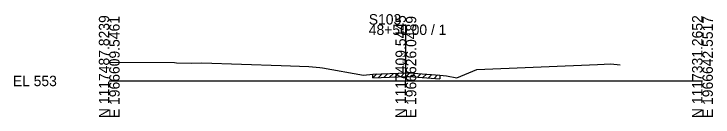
# Model space of a CAD drawing. Extents: x -26 to 163, y -10 to 45020.
# Drawn here: x -25.7 to 162.8, y 8490.3 to 8518 of the extents above; entities that cross this region are included whole.
import ezdxf

# ---------------------------------------------------------------- set-up
doc = ezdxf.new("R2010")
doc.units = 0
for name, color, linetype in [('RD_GPK_XS_Cell', 7, 'Continuous'), ('RD_XS_ExGround', 7, 'Continuous'), ('RD_XS_ExPaveRet', 7, 'Continuous'), ('RD_XS_TX_Elev_EX', 7, 'Continuous')]:
    doc.layers.add(name, color=color, linetype=linetype)

msp = doc.modelspace()

# ---------------------------------------------------------------- linework, layer by layer
at = {"layer": 'RD_GPK_XS_Cell'}
for p, q in [((80, 8500), (80, 8515.18)), ((0, 8500), (80, 8500)), ((80, 8500), (160, 8500))]:
    msp.add_line(p, q, dxfattribs=at)
at = {"layer": 'RD_XS_ExGround'}
for p, q in [((0, 8505.06), (17.62, 8504.94)), ((17.62, 8504.94), (18.18, 8504.92)), ((18.18, 8504.92), (22.29, 8504.79)), ((22.29, 8504.79), (24.93, 8504.85)), ((24.93, 8504.85), (46.37, 8504.16)), ((46.37, 8504.16), (53.85, 8503.9)), ((53.85, 8503.9), (56.81, 8503.63)), ((56.81, 8503.63), (57.54, 8503.56)), ((57.54, 8503.56), (68.54, 8501.56)), ((93.72, 8500.82), (99.17, 8503.12)), ((99.17, 8503.12), (131.65, 8504.46)), ((131.65, 8504.46), (135.24, 8504.61)), ((135.24, 8504.61), (137.76, 8504.35)), ((68.54, 8501.56), (71.1, 8501.85)), ((71.1, 8501.85), (80.15, 8502.18)), ((80.15, 8502.18), (80.56, 8502.19)), ((80.56, 8502.19), (80.89, 8502.17)), ((80.89, 8502.17), (89.13, 8501.59)), ((89.13, 8501.59), (90.97, 8501.4)), ((90.97, 8501.4), (93.72, 8500.82))]:
    msp.add_line(p, q, dxfattribs=at)
at = {"layer": 'RD_XS_ExPaveRet'}
for p, q in [((71.1, 8500.85), (72.14, 8501.88)), ((71.1, 8500.85), (71.1, 8501.85)), ((71.1, 8500.85), (80.15, 8501.18)), ((72.6, 8500.9), (73.64, 8501.94)), ((74.1, 8500.96), (75.14, 8502)), ((75.6, 8501.01), (76.64, 8502.05)), ((77.1, 8501.07), (78.14, 8502.11)), ((78.6, 8501.12), (79.64, 8502.16)), ((80.1, 8501.18), (81.08, 8502.16)), ((80.15, 8501.18), (80.56, 8501.19)), ((80.56, 8501.19), (80.89, 8501.17)), ((80.89, 8501.17), (89.13, 8500.59)), ((81.6, 8501.12), (82.53, 8502.06)), ((83.1, 8501.02), (84.03, 8501.95)), ((84.6, 8500.91), (85.53, 8501.84)), ((86.1, 8500.8), (87.03, 8501.74)), ((87.6, 8500.7), (88.53, 8501.63)), ((89.13, 8501.59), (89.13, 8500.59))]:
    msp.add_line(p, q, dxfattribs=at)

# ---------------------------------------------------------------- texts
at = {"layer": 'RD_GPK_XS_Cell'}
for s, p in [('S103', (70, 8515.18)), ('48+50.00 / 1', (70, 8512.38)), ('EL 553', (-26, 8498.6))]:
    msp.add_text(s, height=2.8, dxfattribs=at).set_placement(p)
for s, p in [('N 1117487.8239', (0, 8490)), ('E 1966609.5461', (2.8, 8490)), ('N 1117409.5445', (80, 8490)), ('E 1966626.0489', (82.8, 8490)), ('N 1117331.2652', (160, 8490)), ('E 1966642.5517', (162.8, 8490))]:
    msp.add_text(s, height=2.8, rotation=90, dxfattribs=at).set_placement(p)
at = {"layer": 'RD_XS_TX_Elev_EX'}
msp.add_text('555.17', height=0.8, rotation=90, dxfattribs=at).set_placement((79.9, 8504.17))

doc.saveas('drawing.dxf')
